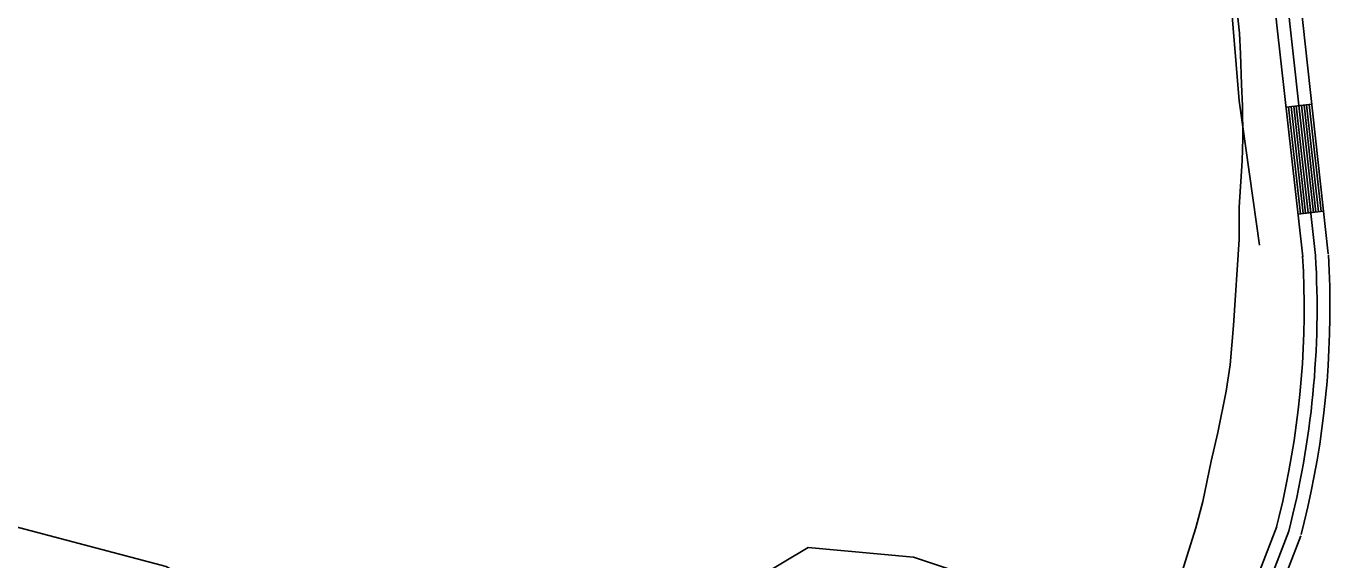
# Model space of a CAD drawing. Extents: x 3245246 to 3283090, y 806824 to 832173.
# Drawn here: x 3278385 to 3279901, y 814295 to 814914 of the extents above; entities that cross this region are included whole.
import ezdxf

# ---------------------------------------------------------------- set-up
doc = ezdxf.new("R2010")
doc.units = 0
for name, color, linetype in [('V-ROAD-CNTR', 7, 'Continuous'), ('V-SITE-VEGE', 7, 'Continuous'), ('V-TOPO-SHOR', 7, 'Continuous')]:
    doc.layers.add(name, color=color, linetype=linetype)

msp = doc.modelspace()

# ---------------------------------------------------------------- linework, layer by layer
at = {"layer": 'V-ROAD-CNTR'}
for p, q in [((3279849.6, 814820.3), (3279879.4, 814823.6)), ((3279863.4, 814696.1), (3279893.2, 814699.4))]:
    msp.add_line(p, q, dxfattribs=at)
for points in [[(3279599.6, 817285.9), (3279644.8, 816888.4), (3279687, 816465.1), (3279723.2, 816135.9), (3279768, 815740.5), (3279814.6, 815295.5), (3279854, 814916.8), (3279883.8, 814648)], [(3279898.7, 814649.7), (3279868.9, 814918.4), (3279829.6, 815297), (3279782.9, 815742.1), (3279738.1, 816137.5), (3279702, 816466.6), (3279659.7, 816890), (3279614.5, 817287.6)], [(3279868.9, 814646.4), (3279839, 814915.2), (3279799.7, 815293.9), (3279753.1, 815738.9), (3279708.3, 816134.2), (3279672.1, 816463.5), (3279629.9, 816886.8), (3279618.7, 816985.2)], [(3279866.4, 814696.4), (3279852.6, 814820.6)], [(3279869.3, 814696.7), (3279855.5, 814821)], [(3279872.3, 814697.1), (3279858.5, 814821.3)], [(3279875.3, 814697.4), (3279861.5, 814821.6)], [(3279878.3, 814697.7), (3279864.5, 814821.9)], [(3279881.3, 814698), (3279867.5, 814822.3)], [(3279884.3, 814698.4), (3279870.5, 814822.6)], [(3279887.2, 814698.7), (3279873.4, 814822.9)], [(3279890.2, 814699), (3279876.4, 814823.3)], [(3279868.8, 814647.2), (3279869.8, 814629.2), (3279870.3, 814611.4), (3279870.5, 814593.5), (3279870.6, 814575.6), (3279870.2, 814557.7), (3279869.5, 814539.9), (3279868.6, 814522), (3279867.3, 814504.2), (3279865.6, 814486.4), (3279863.7, 814468.6), (3279861.4, 814450.8), (3279859, 814433.1), (3279856.1, 814415.5), (3279853, 814397.9), (3279849.5, 814380.3), (3279845.8, 814362.9), (3279841.7, 814345.4), (3279838.2, 814331.5)], [(3279898.8, 814648.8), (3279899.8, 814630.5), (3279900.3, 814612.1), (3279900.5, 814593.8), (3279900.6, 814575.3), (3279900.2, 814556.8), (3279899.4, 814538.5), (3279898.5, 814520.1), (3279897.2, 814501.7), (3279895.5, 814483.4), (3279893.5, 814465.1), (3279891.2, 814446.9), (3279888.7, 814428.7), (3279885.7, 814410.4), (3279882.4, 814392.3), (3279878.8, 814374.3), (3279875, 814356.3), (3279870.8, 814338.3), (3279867.3, 814324.2)], [(3279838.7, 814333.2), (3279753.4, 814111.9), (3279508, 813624.2), (3279277.9, 813166.5), (3279087.4, 812799.9), (3278986.8, 812592.4), (3278886.5, 812383.1), (3278814.5, 812253.2), (3278788.7, 812211)], [(3279852.7, 814327.8), (3279767.1, 814105.8), (3279521.4, 813617.5), (3279291.2, 813159.6), (3279100.8, 812793.2), (3279000.3, 812585.9), (3278899.8, 812376.3), (3278827.4, 812245.6), (3278801.5, 812203.1)], [(3279866.7, 814322.4), (3279780.8, 814099.7), (3279534.8, 813610.7), (3279304.6, 813152.8), (3279114.2, 812786.5), (3279091, 812738.6)]]:
    msp.add_lwpolyline(points, dxfattribs=at)
msp.add_arc((3278845.9, 814587.2), 1039.7, 345.5523, 3.3524, dxfattribs=at)
at = {"layer": 'V-SITE-VEGE'}
for p, q in [((3279795.5, 814906), (3279791.5, 814941.9)), ((3279796.6, 814882.1), (3279795.5, 814906)), ((3279797.9, 814846.4), (3279796.6, 814882.1)), ((3279799, 814821.7), (3279797.9, 814846.4)), ((3279799.3, 814784.2), (3279799, 814821.7)), ((3279798.4, 814757.8), (3279799.3, 814784.2)), ((3279794.9, 814704.1), (3279798.4, 814757.8)), ((3279795.1, 814666.6), (3279794.9, 814704.1)), ((3279788.5, 814566.6), (3279795.1, 814666.6)), ((3279784.6, 814521.1), (3279788.5, 814566.6)), ((3279779.8, 814490.4), (3279784.6, 814521.1)), ((3279770.2, 814442.6), (3279779.8, 814490.4)), ((3279762.5, 814409.3), (3279770.2, 814442.6)), ((3279753, 814362.4), (3279762.5, 814409.3)), ((3279744.6, 814331.9), (3279753, 814362.4)), ((3279728.4, 814280), (3279744.6, 814331.9))]:
    msp.add_line(p, q, dxfattribs=at)
at = {"layer": 'V-TOPO-SHOR'}
for points in [[(3279818.8, 814660), (3279795, 814827.5), (3279771.2, 815118.6), (3279719.6, 815625.1)], [(3279650.5, 814108.3), (3279639.4, 814175.1), (3279594.9, 814230.8), (3279516.9, 814264.3), (3279416.7, 814297.7), (3279294.2, 814308.9), (3279238.5, 814275.5), (3279104.9, 814253.3), (3278993.5, 814231.1), (3278837.6, 814208.9), (3278715.1, 814208.9), (3278626, 814242.4), (3278548, 814287), (3278336.5, 814342.7)]]:
    msp.add_lwpolyline(points, dxfattribs=at)

doc.saveas('drawing.dxf')
